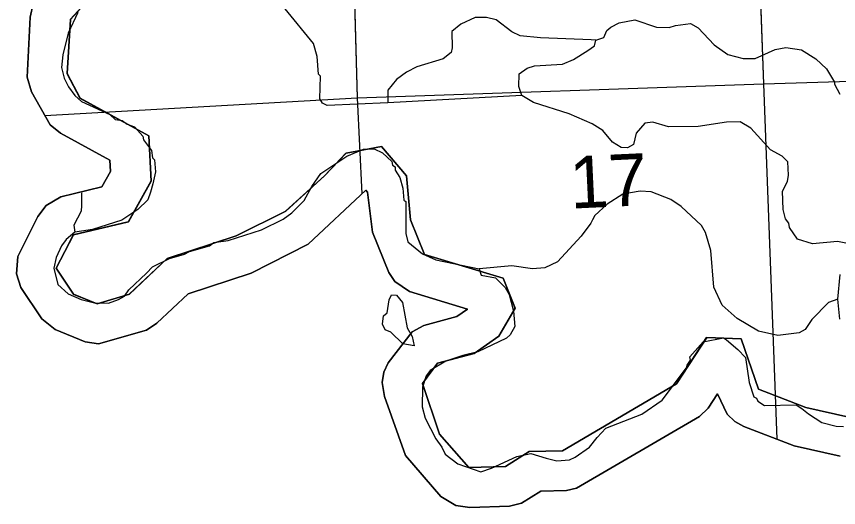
# Model space of a CAD drawing. Extents: x 128.7 to 185.5, y -21.4 to 12.6.
# Drawn here: x 158.599 to 160.65, y -15.882 to -14.656 of the extents above; entities that cross this region are included whole.
import ezdxf

# ---------------------------------------------------------------- set-up
doc = ezdxf.new("R2010")
doc.units = 0
for name, color, linetype in [('tdCoClipBndry', 7, 'Continuous'), ('tdCoCoBndry', 7, 'Continuous'), ('tdCoCoBndryPart', 7, 'Continuous'), ('tdCoHydroRiver', 7, 'Continuous'), ('tdCoSectLine', 7, 'Continuous'), ('tdCoSectLinePart', 7, 'Continuous'), ('tdCoSectNmbr', 7, 'Continuous'), ('tdCoTwpBndryShd', 7, 'Continuous')]:
    doc.layers.add(name, color=color, linetype=linetype)

msp = doc.modelspace()

# ---------------------------------------------------------------- linework, layer by layer
at = {"layer": 'tdCoClipBndry'}
msp.add_lwpolyline([(160.6539, -15.7537), (160.5393, -15.7276), (160.4141, -15.6794), (160.3912, -15.6669), (160.3724, -15.649), (160.3486, -15.5982), (160.3252, -15.6335), (160.303, -15.6547), (159.9961, -15.8335), (159.9714, -15.8394), (159.9078, -15.8411), (159.8589, -15.8709), (159.8293, -15.8788), (159.7301, -15.882), (159.6953, -15.8768), (159.6579, -15.8541), (159.57, -15.7519), (159.5171, -15.6046), (159.5118, -15.5701), (159.5158, -15.5443), (159.5264, -15.5203), (159.5864, -15.4437), (159.6158, -15.4272), (159.6982, -15.4051), (159.7246, -15.3867), (159.58, -15.3427), (159.5436, -15.3175), (159.5284, -15.2956), (159.4873, -15.1947), (159.4752, -15.0946), (159.4711, -15.0898), (159.3273, -15.2246), (159.185, -15.2965), (159.0273, -15.3484), (158.9495, -15.4218), (158.924, -15.4392), (158.8039, -15.4731), (158.7704, -15.4685), (158.6956, -15.4379), (158.663, -15.4112), (158.6104, -15.3323), (158.5993, -15.2988), (158.6027, -15.2549), (158.6524, -15.1553), (158.6732, -15.1279), (158.7101, -15.1062), (158.8123, -15.0818), (158.8336, -15.0433), (158.8323, -15.0147), (158.7095, -14.9476), (158.6832, -14.9268), (158.6367, -14.8442), (158.6258, -14.8074), (158.6337, -14.6577), (158.6413, -14.6249)], dxfattribs=at)
at = {"layer": 'tdCoCoBndry'}
for p, q in [((158.7338, -14.6637), (158.8118, -14.5777)), ((158.8118, -14.5777), (158.7338, -14.6637)), ((158.7257, -14.7981), (158.7338, -14.6637)), ((158.7338, -14.6637), (158.7257, -14.7981)), ((158.7579, -14.8599), (158.7257, -14.7981)), ((158.7257, -14.7981), (158.7579, -14.8599)), ((158.9298, -14.954), (158.7579, -14.8599)), ((158.7579, -14.8599), (158.9298, -14.954)), ((158.9352, -15.0669), (158.9298, -14.954)), ((158.9298, -14.954), (158.9352, -15.0669)), ((159.5103, -14.9811), (159.4216, -14.9972)), ((159.4216, -14.9972), (159.5103, -14.9811)), ((159.572, -15.0537), (159.5103, -14.9811)), ((159.5103, -14.9811), (159.572, -15.0537)), ((159.4216, -14.9972), (159.3678, -15.0536)), ((159.3678, -15.0536), (159.4216, -14.9972)), ((159.3678, -15.0536), (159.271, -15.1423)), ((159.271, -15.1423), (159.3678, -15.0536)), ((159.5827, -15.1639), (159.572, -15.0537)), ((159.572, -15.0537), (159.5827, -15.1639)), ((158.8787, -15.169), (158.9352, -15.0669)), ((158.9352, -15.0669), (158.8787, -15.169)), ((159.271, -15.1423), (159.1474, -15.204)), ((159.1474, -15.204), (159.271, -15.1423)), ((158.7416, -15.2011), (158.8787, -15.169)), ((158.8787, -15.169), (158.7416, -15.2011)), ((159.6176, -15.2499), (159.5827, -15.1639)), ((159.5827, -15.1639), (159.6176, -15.2499)), ((158.6986, -15.2844), (158.7416, -15.2011)), ((158.7416, -15.2011), (158.6986, -15.2844)), ((159.1474, -15.204), (158.9754, -15.2604)), ((158.9754, -15.2604), (159.1474, -15.204)), ((159.8138, -15.3091), (159.6176, -15.2499)), ((159.6176, -15.2499), (159.8138, -15.3091)), ((158.9754, -15.2604), (158.8813, -15.349)), ((158.8813, -15.349), (158.9754, -15.2604)), ((158.7416, -15.3489), (158.6986, -15.2844)), ((158.6986, -15.2844), (158.7416, -15.3489)), ((159.8433, -15.3844), (159.8138, -15.3091)), ((159.8138, -15.3091), (159.8433, -15.3844)), ((158.8007, -15.3732), (158.7416, -15.3489)), ((158.7416, -15.3489), (158.8007, -15.3732)), ((158.8813, -15.349), (158.8007, -15.3732)), ((158.8007, -15.3732), (158.8813, -15.349)), ((159.803, -15.4542), (159.8433, -15.3844)), ((159.8433, -15.3844), (159.803, -15.4542)), ((159.7411, -15.4972), (159.803, -15.4542)), ((159.803, -15.4542), (159.7411, -15.4972)), ((160.3216, -15.4572), (160.2463, -15.5727)), ((160.2463, -15.5727), (160.3216, -15.4572)), ((160.4075, -15.461), (160.3216, -15.4572)), ((160.3216, -15.4572), (160.4075, -15.461)), ((160.4505, -15.5862), (160.4075, -15.461)), ((160.4075, -15.461), (160.4505, -15.5862)), ((159.6498, -15.5213), (159.7411, -15.4972)), ((159.7411, -15.4972), (159.6498, -15.5213)), ((159.6121, -15.5724), (159.6498, -15.5213)), ((159.6498, -15.5213), (159.6121, -15.5724)), ((159.6551, -15.6987), (159.6121, -15.5724)), ((159.6121, -15.5724), (159.6551, -15.6987)), ((160.2463, -15.5727), (159.9612, -15.74)), ((159.9612, -15.74), (160.2463, -15.5727)), ((160.5687, -15.6319), (160.4505, -15.5862)), ((160.4505, -15.5862), (160.5687, -15.6319)), ((160.6762, -15.6562), (160.5687, -15.6319)), ((160.5687, -15.6319), (160.6762, -15.6562)), ((159.7276, -15.782), (159.6551, -15.6987)), ((159.6551, -15.6987), (159.7276, -15.782)), ((159.8781, -15.7418), (159.8191, -15.7794)), ((159.8191, -15.7794), (159.8781, -15.7418)), ((159.9612, -15.74), (159.8781, -15.7418)), ((159.8781, -15.7418), (159.9612, -15.74)), ((159.8191, -15.7794), (159.7276, -15.782)), ((159.7276, -15.782), (159.8191, -15.7794))]:
    msp.add_line(p, q, dxfattribs=at)
for points in [[(158.8114, -14.5777), (158.7334, -14.6637), (158.7253, -14.7981), (158.7575, -14.8599), (158.9295, -14.954), (158.9348, -15.0669), (158.8783, -15.169), (158.7412, -15.2011), (158.6982, -15.2844), (158.7412, -15.3489), (158.8003, -15.3732), (158.8809, -15.349), (158.975, -15.2604), (159.147, -15.204), (159.2707, -15.1423), (159.3674, -15.0536), (159.4212, -14.9972), (159.5099, -14.9811), (159.5717, -15.0537), (159.5824, -15.1639), (159.6173, -15.2499), (159.8134, -15.3091), (159.8429, -15.3844), (159.8026, -15.4542), (159.7408, -15.4972), (159.6494, -15.5213), (159.6117, -15.5724), (159.6547, -15.6987), (159.7272, -15.782), (159.8187, -15.7794), (159.8777, -15.7418), (159.9608, -15.74), (160.2459, -15.5727), (160.3212, -15.4572), (160.4072, -15.461), (160.4502, -15.5862), (160.5684, -15.6319), (160.6758, -15.6562)], [(160.6762, -15.6562), (160.5687, -15.6319), (160.4505, -15.5862), (160.4075, -15.461), (160.3216, -15.4572), (160.2463, -15.5727), (159.9612, -15.74), (159.8781, -15.7418), (159.8191, -15.7794), (159.7276, -15.782), (159.6551, -15.6987), (159.6121, -15.5724), (159.6498, -15.5213), (159.7411, -15.4972), (159.803, -15.4542), (159.8433, -15.3844), (159.8138, -15.3091), (159.6176, -15.2499), (159.5827, -15.1639), (159.572, -15.0537), (159.5103, -14.9811), (159.4216, -14.9972), (159.3678, -15.0536), (159.271, -15.1423), (159.1474, -15.204), (158.9754, -15.2604), (158.8813, -15.349), (158.8007, -15.3732), (158.7416, -15.3489), (158.6986, -15.2844), (158.7416, -15.2011), (158.8787, -15.169), (158.9352, -15.0669), (158.9298, -14.954), (158.7579, -14.8599), (158.7257, -14.7981), (158.7338, -14.6637), (158.8118, -14.5777)], [(160.6762, -15.6562), (160.5687, -15.6319), (160.4505, -15.5862), (160.4075, -15.461), (160.3216, -15.4572), (160.2463, -15.5727), (159.9612, -15.74), (159.8781, -15.7418), (159.8191, -15.7794), (159.7276, -15.782), (159.6551, -15.6987), (159.6121, -15.5724), (159.6498, -15.5213), (159.7411, -15.4972), (159.803, -15.4542), (159.8433, -15.3844), (159.8138, -15.3091), (159.6176, -15.2499), (159.5827, -15.1639), (159.572, -15.0537), (159.5103, -14.9811), (159.4216, -14.9972), (159.3678, -15.0536), (159.271, -15.1423), (159.1474, -15.204), (158.9754, -15.2604), (158.8813, -15.349), (158.8007, -15.3732), (158.7416, -15.3489), (158.6986, -15.2844), (158.7416, -15.2011), (158.8787, -15.169), (158.9352, -15.0669), (158.9298, -14.954), (158.7579, -14.8599), (158.7257, -14.7981), (158.7338, -14.6637), (158.8118, -14.5777)], [(158.6413, -14.6249), (158.6337, -14.6577), (158.6258, -14.8074), (158.6367, -14.8442), (158.6832, -14.9268), (158.7095, -14.9476), (158.8323, -15.0147), (158.8336, -15.0433), (158.8123, -15.0818), (158.7101, -15.1062), (158.6732, -15.1279), (158.6524, -15.1553), (158.6027, -15.2549), (158.5993, -15.2988), (158.6104, -15.3323), (158.663, -15.4112), (158.6956, -15.4379), (158.7704, -15.4685), (158.8039, -15.4731), (158.924, -15.4392), (158.9495, -15.4218), (159.0273, -15.3484), (159.185, -15.2965), (159.3273, -15.2246), (159.4711, -15.0898), (159.4752, -15.0946), (159.4873, -15.1947), (159.5284, -15.2956), (159.5436, -15.3175), (159.58, -15.3427), (159.7246, -15.3867), (159.6982, -15.4051), (159.6158, -15.4272), (159.5864, -15.4437), (159.5264, -15.5203), (159.5158, -15.5443), (159.5118, -15.5701), (159.5171, -15.6046), (159.57, -15.7519), (159.6579, -15.8541), (159.6953, -15.8768), (159.7301, -15.882), (159.8293, -15.8788), (159.8589, -15.8709), (159.9078, -15.8411), (159.9714, -15.8394), (159.9961, -15.8335), (160.303, -15.6547), (160.3252, -15.6335), (160.3486, -15.5982), (160.3724, -15.649), (160.3912, -15.6669), (160.4141, -15.6794), (160.5393, -15.7276), (160.6539, -15.7537)]]:
    msp.add_lwpolyline(points, dxfattribs=at)
at = {"layer": 'tdCoCoBndryPart'}
msp.add_lwpolyline([(158.8114, -14.5777), (158.7334, -14.6637), (158.7253, -14.7981), (158.7575, -14.8599), (158.9295, -14.954), (158.9348, -15.0669), (158.8783, -15.169), (158.7412, -15.2011), (158.6982, -15.2844), (158.7412, -15.3489), (158.8003, -15.3732), (158.8809, -15.349), (158.975, -15.2604), (159.147, -15.204), (159.2707, -15.1423), (159.3674, -15.0536), (159.4212, -14.9972), (159.5099, -14.9811), (159.5717, -15.0537), (159.5824, -15.1639), (159.6173, -15.2499), (159.8134, -15.3091), (159.8429, -15.3844), (159.8026, -15.4542), (159.7408, -15.4972), (159.6494, -15.5213), (159.6117, -15.5724), (159.6547, -15.6987), (159.7272, -15.782), (159.8187, -15.7794), (159.8777, -15.7418), (159.9608, -15.74), (160.2459, -15.5727), (160.3212, -15.4572), (160.4072, -15.461), (160.4502, -15.5862), (160.5684, -15.6319), (160.6758, -15.6562)], dxfattribs=at)
at = {"layer": 'tdCoHydroRiver'}
for points in [[(159.8598, -14.8531), (159.5258, -14.8714), (159.3745, -14.8784), (159.3632, -14.8725), (159.3565, -14.8616), (159.3576, -14.8048), (159.3527, -14.8002), (159.3496, -14.7561), (159.3405, -14.7233), (159.2696, -14.6374)], [(158.7521, -14.6465), (158.7287, -14.6978), (158.7149, -14.752), (158.7113, -14.7837), (158.7185, -14.8103), (158.7288, -14.832), (158.7453, -14.8535), (158.7617, -14.8687), (158.8323, -14.9009), (158.8453, -14.9131), (158.8628, -14.9156), (158.8757, -14.9246), (158.8934, -14.9319), (158.9147, -14.9548), (158.9166, -14.9642), (158.9365, -14.9903), (158.9387, -15.0092), (158.9436, -15.0137), (158.9463, -15.0436), (158.9395, -15.0739), (158.9339, -15.0946), (158.9267, -15.1138), (158.9023, -15.1383), (158.8622, -15.165), (158.7889, -15.1882), (158.7449, -15.1945), (158.7235, -15.2126), (158.7114, -15.2288), (158.6982, -15.2577), (158.6929, -15.2847), (158.7022, -15.3255), (158.7283, -15.3482), (158.7604, -15.3628), (158.7938, -15.3711), (158.8286, -15.3715), (158.8535, -15.3627), (158.869, -15.3542), (158.8795, -15.3381), (158.9238, -15.297), (158.939, -15.2807), (158.9809, -15.2602), (159.0184, -15.2494), (159.0308, -15.2427), (159.0808, -15.2283), (159.0915, -15.22), (159.1277, -15.2155), (159.2104, -15.1889), (159.2646, -15.1617), (159.2862, -15.1467), (159.3167, -15.1156), (159.3359, -15.0802), (159.3584, -15.0478), (159.4232, -15.0045), (159.4652, -14.9872), (159.492, -14.9862), (159.5129, -14.9965), (159.5357, -15.0178), (159.5377, -15.0272), (159.5441, -15.0317), (159.5444, -15.0396), (159.5561, -15.0581), (159.5634, -15.0847), (159.566, -15.1146), (159.5709, -15.1176), (159.5706, -15.1981), (159.5761, -15.2184), (159.6119, -15.2487), (159.6456, -15.2633), (159.7537, -15.2863), (159.759, -15.3019), (159.794, -15.3085), (159.8185, -15.3329), (159.8286, -15.3499), (159.8396, -15.3921), (159.8425, -15.4299), (159.8306, -15.4509), (159.8215, -15.4591), (159.7501, -15.4932), (159.7125, -15.5024), (159.6704, -15.5166), (159.6318, -15.54), (159.6212, -15.5531), (159.6127, -15.5818), (159.6113, -15.6308), (159.6187, -15.6589), (159.6458, -15.71), (159.6607, -15.7316), (159.6692, -15.7487), (159.7001, -15.7728), (159.7576, -15.7929), (159.7842, -15.784), (159.8478, -15.7549), (159.8823, -15.7474), (159.9206, -15.7586), (159.9477, -15.7655), (159.9791, -15.7628), (159.9931, -15.756), (160.0285, -15.7311), (160.0482, -15.7067), (160.0694, -15.6838), (160.1598, -15.649), (160.2106, -15.6141), (160.2708, -15.533), (160.2722, -15.5266), (160.2812, -15.5137), (160.2793, -15.5058), (160.3127, -15.4683), (160.3629, -15.4586), (160.3709, -15.4631), (160.3986, -15.4874), (160.4183, -15.5072), (160.4269, -15.57), (160.4392, -15.6059), (160.4456, -15.6088), (160.449, -15.6166), (160.4652, -15.6271), (160.5441, -15.6258), (160.5586, -15.6348), (160.5749, -15.6484), (160.6088, -15.6693), (160.6439, -15.6791), (160.6628, -15.68)], [(160.0443, -14.7155), (160.0332, -14.7143), (159.9067, -14.7094), (159.856, -14.7049), (159.8351, -14.6946), (159.7962, -14.6644), (159.7723, -14.6589), (159.7439, -14.6584), (159.7082, -14.6754), (159.6851, -14.6936), (159.6866, -14.7346), (159.6839, -14.7458), (159.6639, -14.7623), (159.5983, -14.782), (159.572, -14.7955), (159.5474, -14.8138), (159.5262, -14.8398), (159.5258, -14.8714)], [(160.6765, -15.2233), (160.6479, -15.218), (160.5849, -15.2234), (160.5482, -15.2121), (160.5282, -15.1828), (160.5263, -15.1718), (160.518, -15.1611), (160.5124, -15.1376), (160.5108, -15.0919), (160.5225, -15.0678), (160.5251, -15.0519), (160.5239, -15.0188), (160.5092, -15.0051), (160.4802, -14.9888), (160.431, -14.9353), (160.4051, -14.9189), (160.3704, -14.9201), (160.2998, -14.9305), (160.2256, -14.9316), (160.1873, -14.9203), (160.1669, -14.9226), (160.1457, -14.9471), (160.1388, -14.9757), (160.1233, -14.9842), (160.1075, -14.9832), (160.0865, -14.9697), (160.0618, -14.9406), (160.0359, -14.9242), (159.9782, -14.8994), (159.8888, -14.871), (159.8598, -14.8531), (159.8527, -14.8313), (159.8531, -14.7997), (159.8731, -14.7848), (159.8918, -14.7794), (159.9612, -14.7753), (159.9891, -14.7633), (160.0247, -14.7415), (160.0416, -14.7298), (160.0443, -14.7155), (160.0645, -14.7085), (160.0718, -14.6908), (160.0825, -14.6826), (160.1027, -14.6724), (160.1419, -14.6647), (160.1962, -14.6832), (160.2278, -14.6837), (160.2434, -14.6784), (160.2811, -14.6739), (160.3004, -14.6842), (160.3399, -14.727), (160.3739, -14.7511), (160.4121, -14.7607), (160.4421, -14.7613), (160.4918, -14.739), (160.5185, -14.7333), (160.5581, -14.7397), (160.5937, -14.7621), (160.6198, -14.7865), (160.64, -14.8205), (160.6401, -14.8252), (160.6536, -14.85)], [(160.6483, -15.3616), (160.6249, -15.3703), (160.5838, -15.4129), (160.5673, -15.4371), (160.5518, -15.4456), (160.4984, -15.4522), (160.4507, -15.4413), (160.3975, -15.4101), (160.36, -15.3767), (160.3394, -15.3316), (160.3314, -15.2404), (160.3187, -15.195), (160.3086, -15.178), (160.258, -15.1309), (160.2321, -15.1129), (160.1825, -15.0941), (160.1556, -15.0919), (160.1117, -15.0998), (160.0731, -15.1249), (160.0425, -15.1528), (160.0366, -15.1641), (160.0322, -15.1721), (160.0081, -15.2046), (159.9488, -15.2682), (159.9178, -15.2836), (159.8863, -15.2863), (159.8355, -15.2786), (159.7537, -15.2863)], [(158.7619, -15.096), (158.7615, -15.1276), (158.7604, -15.1418), (158.7427, -15.1772), (158.7449, -15.1945)], [(160.6532, -15.412), (160.6483, -15.3616), (160.654, -15.2999)], [(159.5917, -15.4783), (159.5631, -15.473), (159.5336, -15.4441), (159.5192, -15.4383), (159.5124, -15.4244), (159.5148, -15.4037), (159.524, -15.3955), (159.5292, -15.3638), (159.535, -15.3509), (159.5477, -15.3521), (159.5626, -15.3705), (159.5743, -15.4332), (159.5861, -15.4549), (159.5917, -15.4783)]]:
    msp.add_lwpolyline(points, dxfattribs=at)
at = {"layer": 'tdCoSectLine'}
for points in [[(160.4264, -13.8256), (160.4628, -14.824)], [(159.422, -13.8608), (159.4493, -14.859)], [(160.4628, -14.824), (161.4652, -14.7938)], [(159.4493, -14.859), (160.4628, -14.824)], [(160.4628, -14.824), (160.4964, -15.7111)], [(158.67, -14.9034), (159.4493, -14.859)], [(159.4493, -14.859), (159.4612, -15.0991)]]:
    msp.add_lwpolyline(points, dxfattribs=at)
at = {"layer": 'tdCoSectLinePart'}
for points in [[(159.4297, -14.1442), (159.4493, -14.859)], [(160.4402, -14.2028), (160.4628, -14.824)], [(160.4628, -14.824), (161.4652, -14.7938)], [(159.4493, -14.859), (160.4628, -14.824)], [(160.4628, -14.824), (160.4964, -15.7111)], [(158.67, -14.9034), (159.4493, -14.859)], [(159.4493, -14.859), (159.4612, -15.0991)]]:
    msp.add_lwpolyline(points, dxfattribs=at)
at = {"layer": 'tdCoTwpBndryShd'}
msp.add_lwpolyline([(158.8114, -14.5777), (158.7334, -14.6637), (158.7253, -14.7981), (158.7575, -14.8599), (158.9295, -14.954), (158.9348, -15.0669), (158.8783, -15.169), (158.7412, -15.2011), (158.6982, -15.2844), (158.7412, -15.3489), (158.8003, -15.3732), (158.8809, -15.349), (158.975, -15.2604), (159.147, -15.204), (159.2707, -15.1423), (159.3674, -15.0536), (159.4212, -14.9972), (159.5099, -14.9811), (159.5717, -15.0537), (159.5824, -15.1639), (159.6173, -15.2499), (159.8134, -15.3091), (159.8429, -15.3844), (159.8026, -15.4542), (159.7408, -15.4972), (159.6494, -15.5213), (159.6117, -15.5724), (159.6547, -15.6987), (159.7272, -15.782), (159.8187, -15.7794), (159.8777, -15.7418), (159.9608, -15.74), (160.2459, -15.5727), (160.3212, -15.4572), (160.4072, -15.461), (160.4502, -15.5862), (160.5684, -15.6319), (160.6758, -15.6562)], dxfattribs=at)

# ---------------------------------------------------------------- texts
at = {"layer": 'tdCoSectNmbr'}
msp.add_text('17', height=0.13, rotation=2.6725, dxfattribs=at).set_placement((159.9822, -15.1359))

doc.saveas('drawing.dxf')
